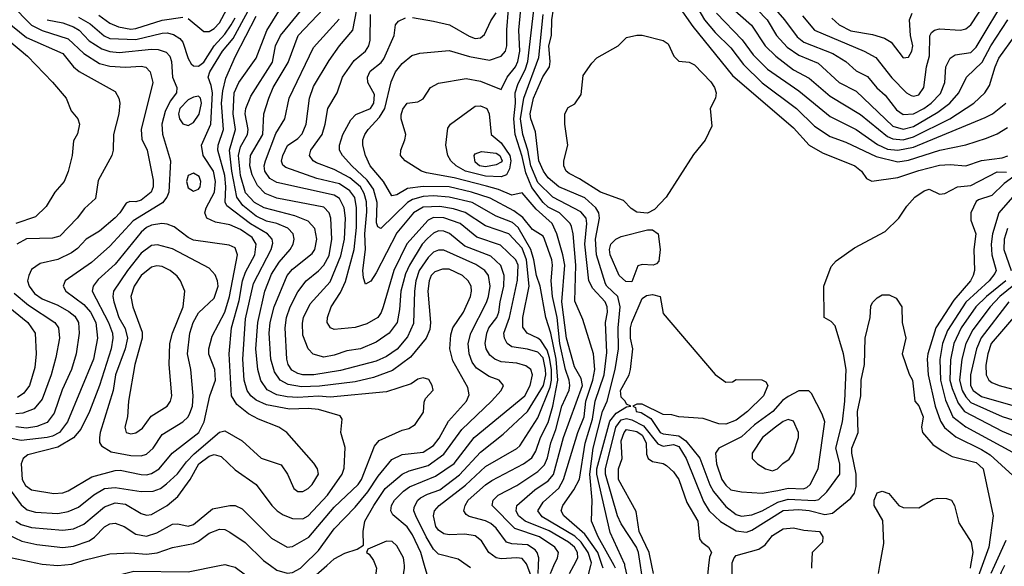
# Model space of a CAD drawing. Header units: inches. Extents: x 1793389 to 1900389, y 320802 to 470796.
# Tile 366 of 656: x 1830844 to 1834618, y 429997 to 432090. Entities that reach past the tile are written whole.
import ezdxf

# ---------------------------------------------------------------- set-up
doc = ezdxf.new("R2010")
doc.units = ezdxf.units.IN
doc.header["$MEASUREMENT"] = 0
doc.layers.add('B8432', color=7, linetype='Continuous')
doc.layers.add('B8433', color=7, linetype='Continuous')

msp = doc.modelspace()

# ---------------------------------------------------------------- linework, layer by layer
at = {"layer": 'B8432', "color": 2}
for points, elevation in [([(1830669.7, 430000), (1830674.3, 429990), (1830692.7, 429970), (1830730, 429951.7), (1830825.5, 429945.5), (1830910, 429923.8), (1830970, 429920.5), (1831030, 429928.4), (1831130, 429954.4), (1831210, 429960.3), (1831281.3, 429978.7), (1831490, 429975.5), (1831610.4, 430000)], 326), ([(1831645.1, 430000), (1831670, 429993.4), (1831710, 429964.9), (1831747.7, 429930), (1831790, 429874.8), (1831810, 429860.7), (1831830, 429860.7), (1831930, 429919.5), (1832021.1, 430000)], 326), ([(1831805.4, 430000), (1831830, 429982), (1831870, 429970.5), (1831890, 429972.7), (1831920.9, 429990), (1831931, 430000)], 330), ([(1832207.5, 430000), (1832211.3, 429990), (1832206.8, 429950), (1832210, 429902), (1832230, 429878), (1832250, 429876), (1832270, 429881), (1832296.6, 429903.4), (1832310, 429932), (1832319.5, 429990), (1832318.8, 430000)], 326), ([(1832405.8, 429965.8), (1832396, 430000)], 322), ([(1832571.4, 429991.4), (1832559.2, 430000)], 318), ([(1832803.2, 429963.2), (1832789.3, 430000)], 314), ([(1832831.1, 429968.9), (1832832.2, 430000)], 310), ([(1832878.3, 429970), (1832891.7, 430000)], 306), ([(1832951.8, 429970), (1832967.7, 430000)], 302), ([(1833020.5, 429950), (1833032.9, 430000)], 298), ([(1833080.4, 429990), (1833076.9, 430000)], 294), ([(1833127.6, 429990), (1833122, 430000)], 290), ([(1833179.8, 429930), (1833164, 430000)], 286), ([(1833231.1, 429948.9), (1833223.7, 430000)], 282), ([(1833273.1, 429970), (1833267, 430000)], 278), ([(1833484.3, 430000), (1833478.8, 429950), (1833491.3, 429910), (1833492.7, 429872.7), (1833498, 429858), (1833510, 429854), (1833530, 429874), (1833558, 429922), (1833575.3, 429970), (1833575.3, 430000)], 278), ([(1833879.3, 430000), (1833878.8, 429990)], 278), ([(1834136, 429970), (1834141.1, 430000)], 278), ([(1834619, 430000), (1834605.4, 429974.6), (1834575.5, 429890), (1834555.1, 429795.1), (1834536.1, 429670), (1834532.2, 429570), (1834490, 429482), (1834446.8, 429333.2), (1834402.3, 429270), (1834370, 429237.4), (1834293, 429190), (1834250, 429152.3), (1834218.4, 429090), (1834206.3, 429053.7), (1834212.7, 428990), (1834226.8, 428946.8), (1834250, 428923.6), (1834330, 428882.7), (1834350, 428876.9), (1834390, 428881.5), (1834510, 428930.3), (1834610, 428947.3), (1834630, 428942.8)], 290), ([(1834533, 430000), (1834486.3, 429873.7)], 282), ([(1834488.4, 430000), (1834486.7, 429990)], 278), ([(1834579.7, 430000), (1834566, 429970)], 286)]:
    msp.add_lwpolyline(points, dxfattribs=dict(at, elevation=elevation))
at = {"layer": 'B8433', "color": 2}
for points, elevation in [([(1833594, 432210), (1833708.5, 432090), (1833744.9, 432030), (1833785.6, 431985.6), (1833830, 431954.9), (1833904.2, 431924.2), (1833984.9, 431850), (1834050, 431816.4), (1834190, 431682.3), (1834230, 431671.4), (1834270, 431681.8), (1834363.4, 431736.6), (1834409.6, 431770), (1834443.6, 431810), (1834472.3, 431870), (1834532.5, 431927.5), (1834565.7, 431990), (1834630.7, 432089.3)], 306), ([(1833654.4, 432230), (1833775.8, 432090), (1833824.3, 432024.3), (1833850, 432004.6), (1833960.9, 431960.9), (1834010.6, 431930), (1834050, 431894.9), (1834092.9, 431872.9), (1834129.1, 431829.1), (1834161.1, 431801.1), (1834204.8, 431744.8), (1834230, 431726.7), (1834270, 431730.3), (1834309.6, 431750), (1834336.9, 431770), (1834372.6, 431807.4), (1834389.6, 431850), (1834394, 431910), (1834410, 431942.8), (1834430, 431955.5), (1834490, 431964.9), (1834510, 431985.5), (1834631.4, 432188.6)], 310), ([(1833844.9, 432104.9), (1833890.3, 432050.3), (1834081, 431970), (1834125.8, 431945.9), (1834187, 431867), (1834242.8, 431810), (1834260.4, 431800.4), (1834270, 431798), (1834290, 431803), (1834309.6, 431830.4), (1834319.7, 431910), (1834331.5, 431951.5), (1834331.8, 432028.2), (1834338.9, 432041.1), (1834349.6, 432050.4), (1834370, 432054.9), (1834450, 432050.5), (1834470, 432055.5), (1834489.7, 432070.3), (1834580.5, 432210)], 314), ([(1830807.4, 430290), (1830850, 430233), (1830873.3, 430213.3), (1830904.8, 430204.8), (1830990, 430199.5), (1831030, 430206.4), (1831070, 430223.8), (1831128.7, 430271.3), (1831170, 430295.3), (1831210, 430298.7), (1831310, 430283.1), (1831355.6, 430284.4), (1831384.6, 430295.4), (1831407.5, 430312.5), (1831448.6, 430351.4), (1831483.1, 430396.9), (1831512.8, 430427.2), (1831610, 430511), (1831630, 430516), (1831697.5, 430477.5), (1831770, 430411), (1831846, 430386), (1831871, 430350), (1831894.4, 430294.4), (1831910, 430282.8), (1831930, 430284), (1831950, 430294.8), (1831965.2, 430310), (1831989.2, 430350), (1831985.2, 430370), (1831971.9, 430391.9), (1831868.7, 430510), (1831838, 430530), (1831760.1, 430560.1), (1831721.1, 430581.1), (1831676.3, 430616.3), (1831656.2, 430650), (1831646.6, 430810), (1831656.4, 430910), (1831685.6, 431014.4), (1831697.8, 431090), (1831710, 431123), (1831745.7, 431190), (1831751.1, 431230), (1831735.6, 431255.6), (1831690, 431286.9), (1831650, 431304.7), (1831594.7, 431314.7), (1831561.2, 431330), (1831554.5, 431350), (1831559.6, 431370), (1831590.7, 431429.3), (1831595.1, 431470), (1831587.1, 431510), (1831547.8, 431570), (1831540.5, 431610), (1831577.3, 431690), (1831583.1, 431810), (1831578.8, 431838.8), (1831567, 431870), (1831573, 431890), (1831621, 431970), (1831662.4, 432017.6), (1831744.8, 432170)], 342), ([(1832559.2, 430000), (1832524.5, 430024.5), (1832450, 430043.6), (1832430, 430062), (1832402.3, 430110), (1832362, 430190), (1832354.7, 430210), (1832356.1, 430223.9), (1832369.6, 430250), (1832380.9, 430259.1), (1832406.7, 430273.3), (1832454, 430290), (1832530, 430347.4), (1832610, 430434.4), (1832697, 430503), (1832790, 430590.4), (1832851.4, 430690), (1832860.6, 430730), (1832859.5, 430750), (1832850, 430795.8), (1832830, 430816.4), (1832790, 430828.3), (1832730, 430837.6), (1832712.3, 430850), (1832702.4, 430870), (1832699.7, 430890), (1832722, 430950), (1832752.7, 431092.7), (1832755.1, 431150), (1832746, 431170), (1832686.7, 431226.7), (1832596.9, 431256.9), (1832532, 431310), (1832470, 431330.9), (1832430, 431332.3), (1832410, 431323), (1832328.3, 431231.7), (1832277.7, 431130), (1832237.6, 430990), (1832230, 430969.2), (1832216.3, 430950), (1832175.1, 430924.9), (1832130, 430912), (1832050, 430903.7), (1832035.3, 430910), (1832022.7, 430930), (1832024.5, 430950), (1832038.4, 430990), (1832074.1, 431045.9), (1832092.7, 431087.3), (1832125.6, 431210), (1832134.5, 431294.5), (1832134.8, 431370), (1832128.8, 431408.8), (1832110, 431435.4), (1832070, 431462), (1831982.6, 431482.6), (1831864.6, 431524.6), (1831853.4, 431533.4), (1831848.2, 431548.2), (1831853.3, 431570), (1831871.2, 431608.8), (1831910, 431635.5), (1831926.6, 431653.4), (1831941.6, 431690), (1831955.1, 431790), (1831970, 431834.8), (1832030, 431934), (1832070, 431990.6), (1832121.6, 432050), (1832144.4, 432170)], 318), ([(1833410.3, 432190), (1833468.8, 432090), (1833510, 432041.3), (1833570, 431982.4), (1833618.2, 431918.2), (1833690, 431848.7), (1833821.6, 431750), (1833890, 431682.4), (1833950, 431643.1), (1834010, 431621.3), (1834126.2, 431566.2), (1834210, 431546.3), (1834250, 431552.6), (1834370.4, 431590.4), (1834470, 431610.4), (1834550, 431636.4), (1834590, 431652.7), (1834630, 431678)], 294), ([(1830810.4, 432150), (1830889.3, 432069.3), (1830930, 432049.1), (1831030, 432017.4), (1831090, 431960.3), (1831150, 431922), (1831190, 431911.7), (1831250, 431908.5), (1831310, 431912), (1831328.3, 431908.3), (1831344.9, 431890), (1831354.9, 431850), (1831310.4, 431669.6), (1831312.4, 431632.4), (1831333, 431590), (1831356.2, 431476.2), (1831356.5, 431450), (1831348.4, 431430), (1831310, 431398.9), (1831290, 431393.3), (1831266.6, 431393.4), (1831252.5, 431387.5), (1831228, 431350), (1831210, 431332), (1831150, 431280.9), (1831098.8, 431250), (1831065.7, 431214.3), (1831042.9, 431197.1), (1830990, 431171.5), (1830923.1, 431156.9), (1830890, 431133.2), (1830879.3, 431110), (1830874.4, 431090), (1830880.4, 431070), (1830901.4, 431041.4), (1830930, 431021.1), (1830990, 430996.5), (1831033, 430973), (1831055.1, 430955.1), (1831070.3, 430930), (1831072, 430890), (1831061.3, 430810), (1831043.1, 430750), (1831006.6, 430673.4), (1830977.1, 430582.9), (1830950, 430548), (1830910, 430532.8), (1830870, 430526), (1830830, 430530.9)], 338), ([(1831490, 432094.9), (1831550, 432044.9), (1831570, 432044.4), (1831590, 432056.4), (1831610, 432078), (1831637.7, 432130)], 350), ([(1831931, 430000), (1831990, 430058), (1832050, 430140.5), (1832130, 430223.8), (1832178, 430282), (1832218.2, 430341.8), (1832270, 430405.5), (1832310, 430424.9), (1832390, 430433.7), (1832430, 430459.5), (1832452.5, 430487.5), (1832487.3, 430552.7), (1832557, 430630), (1832566.8, 430653.2), (1832562, 430682), (1832503.8, 430783.8), (1832493.3, 430830), (1832497.2, 430882.8), (1832504.5, 430910), (1832545.1, 430970), (1832571.6, 431030), (1832576.2, 431050), (1832574.5, 431070), (1832563.7, 431090), (1832540.9, 431110), (1832490, 431134.7), (1832464.6, 431135.4), (1832435.8, 431124.2), (1832421.3, 431110), (1832413.7, 431090), (1832408.9, 431050), (1832419.3, 430930), (1832415.6, 430904.4), (1832402.4, 430870), (1832341.8, 430798.2), (1832273.4, 430746.6), (1832200.5, 430719.5), (1832130, 430703.5), (1831992.9, 430687.1), (1831924.2, 430684.2), (1831872.8, 430692.8), (1831842.9, 430710), (1831821.1, 430741.1), (1831807.1, 430790), (1831801, 430890), (1831804.4, 430930), (1831819.1, 430990), (1831869.6, 431110), (1831890, 431134.4), (1831965.3, 431194.7), (1831975.6, 431210), (1831983.6, 431250), (1831975.6, 431290), (1831950, 431318.4), (1831899, 431339), (1831780.9, 431370), (1831744.7, 431390), (1831710, 431427.6), (1831690, 431494), (1831682.9, 431570), (1831690, 431603), (1831717.4, 431650), (1831719.7, 431670), (1831708.6, 431730), (1831711.2, 431750), (1831730, 431797.3), (1831812.7, 431927.3), (1831824.4, 431990), (1831843.5, 432030), (1831926.3, 432130)], 330), ([(1832021.1, 430000), (1832050, 430025.5), (1832090, 430047.7), (1832137.2, 430062.8), (1832162, 430078), (1832160.9, 430130), (1832167.6, 430170), (1832201.1, 430230), (1832245.5, 430294.5), (1832310, 430350.4), (1832336.9, 430363.1), (1832410, 430383.6), (1832470, 430426.7), (1832539, 430521), (1832652, 430630), (1832689.2, 430670), (1832699, 430690), (1832682, 430710), (1832643.8, 430723.8), (1832595.5, 430755.5), (1832578.4, 430778.4), (1832566.6, 430810), (1832563, 430850), (1832572.8, 430890), (1832632.8, 431007.2), (1832640.4, 431030), (1832646.9, 431070), (1832641.3, 431110), (1832627.3, 431130), (1832592.6, 431152.6), (1832470, 431207.6), (1832450, 431207.6), (1832430, 431199.6), (1832410, 431179.6), (1832375.2, 431130), (1832362, 431090), (1832356.9, 431050), (1832353.6, 430926.4), (1832330, 430875.1), (1832291.2, 430828.8), (1832250, 430800.5), (1832210, 430783), (1832073.4, 430746.6), (1831972, 430730), (1831930, 430729.8), (1831910, 430734.7), (1831887.6, 430747.6), (1831873.6, 430770), (1831868, 430790), (1831862, 430910), (1831866.6, 430950), (1831880.5, 430990), (1831910, 431047.7), (1831942, 431090), (1831990, 431128.2), (1832009.6, 431150), (1832030, 431187.7), (1832041, 431250), (1832036.9, 431330), (1832031, 431351), (1832010, 431372.8), (1831830, 431407.1), (1831784.7, 431424.7), (1831755.1, 431455.1), (1831735.9, 431495.9), (1831726, 431530), (1831728.4, 431570), (1831776, 431650), (1831779.5, 431730), (1831798.7, 431790), (1831816.3, 431830), (1831873.1, 431926.9), (1831911.5, 432030), (1832010, 432133.4)], 326), ([(1832891.7, 430000), (1832905.1, 430030), (1832909.4, 430050), (1832895.1, 430070), (1832836.2, 430110), (1832741.8, 430141.8), (1832655.6, 430230), (1832658.4, 430250), (1832678, 430270), (1832750, 430306.7), (1832830, 430360.3), (1832855, 430385), (1832867.7, 430412.3), (1832880.4, 430470), (1832899.1, 430520.9), (1832921.8, 430610), (1832950, 430672), (1832953, 430690), (1832949.7, 430710), (1832936.2, 430750), (1832914.5, 430850), (1832904.1, 430950), (1832885.7, 431030), (1832881.5, 431090), (1832886.9, 431150), (1832884, 431170), (1832855.1, 431250), (1832850, 431261.2), (1832810, 431287), (1832772.5, 431332.5), (1832738, 431358), (1832647.1, 431407.1), (1832576, 431430), (1832490, 431449.8), (1832390, 431452), (1832330, 431444), (1832290, 431419.6), (1832270, 431415.1), (1832238, 431470), (1832187.8, 431530), (1832169.6, 431570), (1832159.3, 431610), (1832159.3, 431630), (1832167, 431650), (1832179.5, 431670), (1832223.6, 431716.4), (1832243.9, 431750), (1832268.2, 431851.8), (1832284.5, 431890), (1832310, 431922.8), (1832347.5, 431952.5), (1832378, 431962), (1832490, 431972.4), (1832568.8, 431948.8), (1832644.8, 431935.2), (1832689.5, 431950.5), (1832706, 431970), (1832711.2, 431990), (1832711, 432051), (1832717.8, 432130)], 306), ([(1832967.7, 430000), (1832983.5, 430030), (1832982.3, 430050), (1832970.9, 430070), (1832948.2, 430090), (1832873, 430133), (1832781.6, 430170), (1832755.8, 430190), (1832746.6, 430210), (1832749.8, 430230.2), (1832818.4, 430290), (1832870, 430324.2), (1832890, 430348.2), (1832928.7, 430490), (1833000.7, 430690), (1832996.6, 430716.6), (1832970, 430760.9), (1832939.4, 430870), (1832921.5, 431010), (1832932.9, 431150), (1832926.2, 431190), (1832902.3, 431270), (1832885.4, 431310), (1832824.1, 431364.1), (1832770, 431426.6), (1832730, 431418), (1832679.5, 431439.5), (1832632.9, 431452.9), (1832510, 431484.8), (1832403.8, 431503.8), (1832384, 431510), (1832322, 431550), (1832304, 431570), (1832305.2, 431590), (1832320.9, 431630), (1832323.7, 431650), (1832306, 431710), (1832306.3, 431726.3), (1832312.5, 431747.5), (1832329, 431770), (1832370, 431776), (1832390, 431786.8), (1832419, 431830), (1832450, 431846.8), (1832555.5, 431864.5), (1832610, 431854.4), (1832690, 431822.8), (1832712.8, 431870), (1832744, 431910), (1832754, 431930), (1832760.8, 431970), (1832757.3, 432050), (1832764.8, 432130)], 302), ([(1833032.9, 430000), (1833035.3, 430010), (1833023.5, 430050), (1832995.5, 430090), (1832972.1, 430112.1), (1832846.6, 430186.6), (1832829.6, 430210), (1832850, 430243), (1832910, 430296.4), (1832928.6, 430330), (1832983.1, 430510), (1833007.8, 430570), (1833014.2, 430630), (1833041.2, 430710), (1833048.3, 430750), (1833042.9, 430810), (1833002, 430942), (1832972.3, 431012.3), (1832975.1, 431150), (1832965.1, 431270), (1832958.9, 431298.9), (1832954.5, 431310), (1832913.6, 431350), (1832870, 431372.1), (1832850, 431389.8), (1832807.6, 431447.6), (1832783.6, 431503.6), (1832770, 431566), (1832743.5, 431650), (1832738.5, 431710), (1832745, 431770), (1832743.5, 431810), (1832754.5, 431845.5), (1832781.3, 431898.7), (1832791.6, 431930), (1832817.6, 432150)], 298), ([(1833122, 430000), (1833060.9, 430110), (1833035.1, 430170), (1833038.5, 430250), (1833029.1, 430350), (1833042.5, 430450), (1833077.6, 430590), (1833096.4, 430630), (1833126.6, 430750), (1833139.2, 430830), (1833138, 430910), (1833146, 430990), (1833136.9, 431030), (1833094.7, 431070), (1833090, 431079.3), (1833054.6, 431190), (1833050.8, 431249.2), (1833066.6, 431330), (1833064.2, 431350), (1833051.8, 431370), (1833010, 431407.8), (1832910, 431449.7), (1832870, 431485.1), (1832851.2, 431510), (1832833.6, 431550), (1832821.2, 431661.2), (1832802.9, 431710), (1832800.5, 431730), (1832813.3, 431790), (1832849.1, 431870.9), (1832874.7, 431910), (1832877.3, 431930), (1832872.1, 431990), (1832882.8, 432030), (1832884, 432090), (1832890, 432130.7)], 290), ([(1833366.4, 432146.4), (1833424.4, 432064.4), (1833576.7, 431876.7), (1833810, 431675.5), (1833870.3, 431610.3), (1833920.6, 431580.6), (1834044.7, 431530), (1834071, 431510), (1834090, 431482), (1834110, 431471.3), (1834210, 431485.3), (1834290, 431513.1), (1834370, 431533.1), (1834410, 431535.3), (1834470, 431530.4), (1834530, 431550.4), (1834610, 431561.6), (1834631.2, 431568.8)], 290), ([(1833574.8, 432134.8), (1833649.1, 432069.1), (1833701.3, 431990), (1833741.6, 431950), (1833810, 431898.7), (1833870, 431866.4), (1833950, 431797.6), (1834067.1, 431727.1), (1834170, 431642.3), (1834190, 431633.8), (1834230, 431630.2), (1834270, 431641.2), (1834408.9, 431711.1), (1834500.9, 431770), (1834542.7, 431810), (1834561.6, 431838.4), (1834582.6, 431910), (1834597.4, 431942.6), (1834659.7, 432030)], 302), ([(1830950, 432090.2), (1831010, 432078), (1831050, 432062.7), (1831072.2, 432050), (1831110, 432008.7), (1831158.6, 431978.6), (1831190, 431968.9), (1831225.1, 431965.1), (1831350, 431976.9), (1831375.6, 431975.6), (1831405.3, 431965.3), (1831419.3, 431950), (1831426.4, 431930), (1831430.4, 431870), (1831446.8, 431830), (1831444.9, 431810), (1831421.5, 431778.5), (1831401.3, 431738.7), (1831388.7, 431690), (1831392.1, 431652.1), (1831422, 431550), (1831415.3, 431430), (1831408.4, 431410), (1831391.4, 431388.6), (1831279.7, 431320.3), (1831190, 431222.9), (1831119.4, 431160.6), (1831018.8, 431090), (1831010.7, 431070), (1831020.7, 431050), (1831090, 430999.5), (1831116, 430970), (1831136, 430930), (1831143.1, 430870), (1831127, 430790), (1831027.2, 430550), (1830997.1, 430510), (1830970, 430495.1), (1830950, 430489.8), (1830850, 430478.5), (1830770, 430495.1)], 342), ([(1830799, 430119), (1830853, 430093), (1830910, 430080.3), (1831010, 430068.8), (1831050, 430073.7), (1831110, 430094.9), (1831131, 430109), (1831170, 430147.7), (1831190, 430159.1), (1831210, 430162), (1831244.7, 430150), (1831290, 430120.5), (1831330, 430112.4), (1831370, 430124.9), (1831430, 430158.4), (1831450, 430159.5), (1831490, 430150.3), (1831510, 430157.6), (1831583.5, 430216.5), (1831650, 430230.4), (1831670, 430230.4), (1831697, 430217), (1831810, 430104.9), (1831870, 430070.7), (1831890, 430073.4), (1831951.9, 430108.1), (1832050, 430223.1), (1832141.3, 430310), (1832154, 430330), (1832203.6, 430456.4), (1832221.6, 430478.4), (1832310, 430518.8), (1832335.5, 430524.5), (1832360.2, 430539.8), (1832392.5, 430587.5), (1832394.6, 430625.4), (1832400.2, 430639.8), (1832428.4, 430671.6), (1832425.2, 430690), (1832411.9, 430711.9), (1832390, 430719), (1832370, 430714), (1832344.5, 430695.5), (1832250, 430665.6), (1832034.8, 430645.2), (1831990, 430648.7), (1831910, 430643.8), (1831870, 430646.4), (1831830, 430653.7), (1831793.1, 430673.1), (1831768.6, 430708.6), (1831756.9, 430750), (1831749.8, 430830), (1831756.8, 430930), (1831784, 431050), (1831810, 431115.5), (1831838.2, 431161.8), (1831880.7, 431210), (1831891.8, 431230), (1831896.2, 431250), (1831891.8, 431270), (1831871.8, 431291.8), (1831830, 431309.7), (1831790, 431318.7), (1831750, 431337.6), (1831699.1, 431379.1), (1831676.1, 431410), (1831657, 431510), (1831647.9, 431590), (1831670.9, 431670), (1831662.4, 431730), (1831666, 431810), (1831684.2, 431850), (1831750, 431942.8), (1831790.9, 432049.1), (1831837.7, 432122.3)], 334), ([(1830829.2, 430169.2), (1830850, 430157.4), (1830890, 430145.7), (1831010, 430134.9), (1831050, 430140.3), (1831090, 430158.7), (1831170, 430225.3), (1831210, 430240.3), (1831250, 430235.3), (1831310, 430199.3), (1831330, 430193), (1831350, 430195.5), (1831409.3, 430230), (1831450, 430264.9), (1831497.4, 430330), (1831531.5, 430390), (1831570, 430419), (1831590, 430425.7), (1831616.9, 430416.9), (1831670, 430366), (1831750.3, 430310.3), (1831810.7, 430230), (1831830.8, 430210), (1831854.2, 430194.2), (1831890, 430180.5), (1831930, 430179.3), (1831950, 430190.6), (1832024.2, 430270), (1832080.7, 430350), (1832087.8, 430372.2), (1832092.3, 430452.3), (1832075.3, 430510), (1832080.4, 430560.4), (1832072.9, 430572.9), (1831990, 430596.9), (1831950, 430601.3), (1831878.2, 430598.2), (1831790, 430615.1), (1831750, 430633.3), (1831729.6, 430650), (1831716.3, 430670), (1831705.1, 430710), (1831699.1, 430790), (1831710, 430944.7), (1831740.5, 431079.5), (1831808, 431210), (1831814.7, 431234.7), (1831811.8, 431250), (1831794.5, 431270), (1831728.6, 431308.6), (1831637.7, 431377.7), (1831631.2, 431391.2), (1831634.2, 431450), (1831630, 431494), (1831604, 431590), (1831605.4, 431610), (1831624.8, 431670), (1831618.2, 431770), (1831622.3, 431817.7), (1831633.9, 431866.1), (1831671.5, 431950), (1831750, 432103.8)], 338), ([(1831070, 432100.2), (1831114.2, 432074.2), (1831168.4, 432028.4), (1831190, 432018.3), (1831290, 432014.4), (1831390, 432038.3), (1831410, 432039.5), (1831433.8, 432033.8), (1831458, 432018), (1831470, 432004), (1831490, 431941), (1831501.2, 431921.2), (1831510, 431913), (1831530, 431912.2), (1831550, 431927.2), (1831589.8, 431990.2), (1831630, 432034.6), (1831654.8, 432070), (1831670, 432097.1)], 346), ([(1831147.6, 432107.6), (1831190, 432076.9), (1831222.5, 432062.5), (1831270, 432054.4), (1831290, 432056.5), (1831390, 432089), (1831470, 432099.5)], 350), ([(1832396, 430000), (1832381.7, 430050), (1832350, 430117), (1832328.7, 430148.7), (1832273.8, 430193.8), (1832266.6, 430210), (1832269.6, 430230), (1832280.7, 430250), (1832314.9, 430285.1), (1832338.2, 430301.8), (1832438, 430342), (1832508.9, 430391.1), (1832585.6, 430490), (1832779.7, 430650), (1832801.1, 430690), (1832809.6, 430730), (1832802.7, 430750), (1832784.4, 430764.4), (1832750, 430774.3), (1832690, 430780.5), (1832665.2, 430790), (1832645.6, 430805.6), (1832631.8, 430830), (1832628, 430850), (1832634.7, 430890), (1832642, 430910), (1832672.6, 430950), (1832681.1, 430970), (1832685.1, 431010), (1832699.8, 431070), (1832700.4, 431110), (1832688.7, 431148.7), (1832650, 431184.2), (1832550, 431223.5), (1832491.7, 431271.7), (1832470, 431280.5), (1832450, 431282), (1832430, 431272.8), (1832407.8, 431252.2), (1832387.4, 431230), (1832337.7, 431150), (1832323.4, 431116.6), (1832304.4, 431050), (1832299.9, 430980.1), (1832290.4, 430930), (1832260.5, 430890), (1832210, 430855.6), (1832150, 430829.7), (1832097.7, 430822.3), (1832050, 430805.6), (1832010, 430798.4), (1831969.6, 430809.6), (1831949.6, 430829.6), (1831930, 430882), (1831927.7, 430927.7), (1831931.6, 430950), (1831958.2, 431001.8), (1832033.7, 431086.3), (1832074.7, 431185.3), (1832088.6, 431250), (1832092.9, 431330), (1832088.4, 431370), (1832070, 431405.6), (1832050, 431417.7), (1831830, 431466.6), (1831802.5, 431482.5), (1831784.4, 431510), (1831781.1, 431530), (1831786.3, 431550), (1831826.2, 431653.8), (1831860.7, 431710), (1831877, 431790), (1831970, 431984), (1832068.2, 432091.8)], 322), ([(1832789.3, 430000), (1832786.7, 430006.7), (1832770, 430026.9), (1832750, 430029.8), (1832690, 430025.7), (1832669.8, 430029.8), (1832642, 430050), (1832614.5, 430094.5), (1832590, 430113.6), (1832550, 430120.5), (1832490, 430117.6), (1832470, 430120.7), (1832450, 430135.1), (1832439.6, 430150), (1832429.6, 430190), (1832434.5, 430210), (1832452, 430230), (1832552.4, 430307.6), (1832630, 430379.5), (1832750, 430448.4), (1832761.1, 430458.9), (1832830, 430565.5), (1832877, 430683), (1832882.9, 430710), (1832882.5, 430750), (1832875.2, 430795.2), (1832865.2, 430825.2), (1832841.5, 430861.5), (1832830, 430871.2), (1832789.8, 430889.8), (1832772.8, 430912.8), (1832772.6, 430950), (1832796.8, 431070), (1832787, 431170), (1832770, 431215.8), (1832718.4, 431270), (1832630, 431301.3), (1832551.6, 431351.6), (1832506.3, 431366.3), (1832454.9, 431374.9), (1832390, 431372.9), (1832354, 431350), (1832290, 431274), (1832210, 431121.2), (1832190, 431089), (1832170, 431078), (1832162, 431102), (1832159.6, 431130), (1832169.8, 431210), (1832167.4, 431270), (1832174.5, 431354.5), (1832173.2, 431393.2), (1832164.8, 431424.8), (1832150.5, 431450.5), (1832110, 431484.2), (1832050, 431516.9), (1831982.2, 431542.2), (1831969.4, 431550), (1831954.5, 431570), (1831960.7, 431590), (1832003.6, 431650), (1832015.6, 431690), (1832025.1, 431750), (1832060.7, 431810), (1832080.9, 431870), (1832126, 431934), (1832169.7, 431970.3), (1832182, 431990), (1832187.8, 432012.2), (1832188.2, 432110)], 314), ([(1832832.2, 430000), (1832833.3, 430030), (1832827.8, 430050), (1832819.8, 430059.8), (1832790, 430079.1), (1832730, 430082.6), (1832710, 430089.6), (1832670, 430143.6), (1832650, 430161.3), (1832630, 430171.2), (1832567.1, 430187.1), (1832555.6, 430195.6), (1832547, 430210), (1832551.8, 430230), (1832563.6, 430250), (1832630, 430308.5), (1832654.3, 430325.7), (1832775.1, 430390), (1832807.3, 430412.7), (1832821.8, 430438.2), (1832839.8, 430490), (1832870, 430548), (1832888, 430610), (1832906.8, 430710), (1832900.2, 430790), (1832880.3, 430890), (1832860.9, 430950), (1832838.7, 431070), (1832825.3, 431110), (1832815.3, 431170), (1832803.2, 431210), (1832754.7, 431294.7), (1832733.3, 431313.3), (1832670, 431337.3), (1832578, 431390), (1832490, 431410.8), (1832430, 431415.3), (1832390, 431412.7), (1832350, 431401.5), (1832330, 431389.7), (1832228, 431290), (1832217.2, 431297.2), (1832212, 431312), (1832214.2, 431390), (1832200.9, 431440.9), (1832176.1, 431476.1), (1832116.9, 431530), (1832080.9, 431570), (1832069.4, 431590), (1832069.6, 431610), (1832082.4, 431650), (1832112.9, 431707.1), (1832133, 431727), (1832189.3, 431750), (1832201.3, 431770), (1832203.6, 431803.6), (1832178, 431850), (1832177, 431870), (1832187, 431893), (1832230, 431926), (1832239.8, 431940.2), (1832279.3, 432030), (1832284, 432070), (1832295.5, 432084.5), (1832322.5, 432097.5)], 310), ([(1832350, 432099.1), (1832430, 432084), (1832491.3, 432070), (1832566.6, 432026.6), (1832590, 432018.4), (1832610, 432020.5), (1832626.2, 432033.8), (1832650, 432086), (1832670, 432116)], 310), ([(1833076.9, 430000), (1833059.8, 430050), (1833010, 430119.8), (1832929.6, 430190), (1832919.5, 430210), (1832925.6, 430230), (1832967.8, 430290), (1832990, 430331), (1833011.3, 430468.7), (1833039.3, 430560.8), (1833049.8, 430630), (1833084.6, 430730), (1833095.1, 430815.1), (1833089.7, 430930), (1833097.3, 430970), (1833096.4, 430990), (1833087.8, 431010), (1833040.5, 431060.5), (1833025.4, 431090), (1833010.8, 431230), (1833018.2, 431310), (1833014.8, 431330), (1832994.5, 431354.5), (1832887.8, 431410), (1832830, 431466.9), (1832802.8, 431530), (1832791.2, 431591.2), (1832772.2, 431650), (1832763.8, 431710), (1832776, 431790), (1832834.5, 431945.5), (1832850.7, 432110)], 294), ([(1833515.3, 432115.3), (1833613.5, 432013.5), (1833655.3, 431955.3), (1833710, 431901.3), (1833830, 431818.4), (1833950, 431719.3), (1834050, 431670.3), (1834131.9, 431611.9), (1834170, 431594.7), (1834210, 431590.2), (1834270, 431602.2), (1834544.4, 431715.6), (1834572.7, 431730), (1834623.7, 431770)], 298), ([(1833956.7, 432096.7), (1833984.9, 432070), (1834030, 432047.6), (1834113.1, 432033.1), (1834159.2, 432019.2), (1834184.7, 432004.7), (1834230, 431944), (1834250, 431947.3), (1834263.7, 431970), (1834266.6, 431990), (1834258.4, 432030), (1834254.5, 432090), (1834264.9, 432115.1)], 318), ([(1830790, 432086.7), (1830870, 432022.6), (1831010, 431960.5), (1831050.3, 431910.3), (1831071.7, 431891.7), (1831210, 431814.8), (1831224, 431790), (1831228, 431770), (1831223.8, 431730), (1831204, 431650), (1831203, 431590), (1831197.6, 431570), (1831145.4, 431474.6), (1831134.6, 431405.4), (1831092.8, 431367.2), (1831064, 431330), (1830998.7, 431261.3), (1830970, 431254), (1830870, 431251.5), (1830833.4, 431230)], 334), ([(1830803, 432010), (1830874, 431950), (1830970, 431851.3), (1831022.8, 431790), (1831041.4, 431741.4), (1831066.8, 431710), (1831074, 431690), (1831066.4, 431653.6), (1831050, 431626), (1831046, 431570), (1831030.6, 431509.4), (1831014.8, 431470), (1830978.8, 431430), (1830945.2, 431374.8), (1830904.7, 431335.3), (1830830, 431309.6)], 330), ([(1833164, 430000), (1833163.3, 430003.3), (1833107, 430127), (1833056, 430350), (1833056, 430370), (1833106.6, 430553.4), (1833130, 430583.2), (1833170, 430608), (1833186, 430610), (1833170, 430618), (1833165.2, 430630), (1833150, 430645.2), (1833146.9, 430670), (1833179.5, 430730), (1833185.6, 430750), (1833193.6, 430830), (1833185.4, 430870), (1833185.7, 430910), (1833190, 430930.8), (1833230, 431022.8), (1833246, 431034), (1833270, 431038.4), (1833298.8, 431030), (1833310, 430964.7), (1833510, 430732), (1833550, 430702), (1833576.4, 430703.6), (1833590, 430712), (1833688.4, 430711.6), (1833703.6, 430703.6), (1833711.3, 430690), (1833694.8, 430650), (1833634, 430590), (1833590, 430556), (1833550, 430541.2), (1833523.1, 430543.1), (1833463.1, 430563.1), (1833370, 430569), (1833343.6, 430576.4), (1833310, 430578), (1833230, 430618), (1833210, 430618), (1833194, 430610), (1833204.7, 430604.7), (1833206.8, 430590), (1833225.5, 430585.5), (1833262.5, 430562.5), (1833299.1, 430510), (1833310, 430503.7), (1833370, 430497), (1833397.6, 430477.6), (1833451.1, 430411.1), (1833489.3, 430309.3), (1833503.8, 430283.8), (1833550, 430226.4), (1833590, 430195.8), (1833610, 430188.7), (1833650, 430193.7), (1833690, 430209), (1833750, 430243.2), (1833790, 430254.7), (1833890, 430249.1), (1833907.1, 430252.9), (1833937.8, 430282.2), (1833987.6, 430350), (1833986.9, 430390), (1833972.4, 430450), (1833997.4, 430550), (1834006, 430630), (1834011.5, 430750), (1834002, 430810), (1833970, 430918), (1833954.6, 430934.6), (1833928, 430950), (1833926, 431070), (1833954.6, 431145.4), (1833973.2, 431166.8), (1834043.7, 431216.3), (1834161.2, 431278.8), (1834214, 431330), (1834244, 431376), (1834275.3, 431410), (1834310, 431434.8), (1834330, 431441), (1834370, 431422), (1834390, 431424.7), (1834438, 431450), (1834490, 431454.8), (1834590, 431507.2), (1834626.4, 431506.4)], 286), ([(1834654.8, 431490), (1834617.1, 431462.9), (1834570, 431417.6), (1834519.1, 431400.9), (1834510, 431394), (1834488.9, 431351.1), (1834490, 431322), (1834508.5, 431270), (1834500.4, 431210), (1834503, 431130), (1834498, 431110), (1834488, 431090), (1834424, 431016), (1834355.6, 430910), (1834324.6, 430810), (1834321.7, 430790), (1834326.5, 430730), (1834352.6, 430610), (1834373, 430553), (1834388.3, 430528.3), (1834432.3, 430492.3), (1834530, 430444.9), (1834563.8, 430423.8), (1834650, 430344.9)], 286), ([(1834649, 431411), (1834597.1, 431350), (1834573.1, 431270), (1834567, 431230), (1834570.3, 431190), (1834586.7, 431130), (1834582, 431118), (1834560.3, 431090), (1834470.9, 431009.1), (1834400.5, 430899.5), (1834380.7, 430850), (1834371.2, 430788.8), (1834372.8, 430710), (1834392.7, 430632.7), (1834421.1, 430570), (1834470, 430531.7), (1834694, 430410)], 290), ([(1834629.4, 431290.6), (1834616.9, 431250), (1834616.5, 431210), (1834644, 431130)], 294), ([(1834623.1, 431090), (1834548.9, 431030), (1834508.9, 430990), (1834452.6, 430910), (1834423.9, 430850), (1834412, 430788), (1834408.4, 430710), (1834417.3, 430677.3), (1834441.4, 430621.4), (1834465.3, 430590), (1834610, 430514.6), (1834730, 430464.9)], 294), ([(1834674.6, 431090), (1834600.2, 431030), (1834563.1, 430990), (1834497.2, 430902.8), (1834470.2, 430850), (1834454.7, 430790), (1834445.4, 430710), (1834456.5, 430670), (1834470, 430645.7), (1834490, 430624), (1834609.6, 430570.4), (1834650, 430557.4)], 298), ([(1830822.7, 431042.7), (1830877.5, 430997.5), (1830979.1, 430930), (1830993, 430910), (1830996.4, 430870), (1830983.4, 430796.6), (1830965.3, 430730), (1830930, 430637.2), (1830899.6, 430600.4), (1830856.9, 430583.1), (1830830, 430581.1)], 334), ([(1833223.7, 430000), (1833216.4, 430050), (1833208.3, 430070), (1833150, 430159.3), (1833135.8, 430190), (1833089.8, 430350), (1833089.8, 430370), (1833129.1, 430530), (1833150, 430558), (1833170, 430562.5), (1833190, 430558.3), (1833234.5, 430534.5), (1833290, 430465.7), (1833310, 430457.6), (1833350, 430463.8), (1833370, 430455.2), (1833398.3, 430410), (1833465.5, 430245.5), (1833487, 430210), (1833530, 430168.5), (1833590, 430133.1), (1833630, 430127.2), (1833650, 430134.9), (1833770.3, 430210.3), (1833830, 430214.7), (1833870, 430210.2), (1833930, 430195.3), (1833959.4, 430200.6), (1834030, 430257.3), (1834043, 430277), (1834050, 430302), (1834049.7, 430350), (1834034, 430430), (1834034, 430450), (1834057.6, 430510), (1834055.4, 430590), (1834068, 430650), (1834069.7, 430710.3), (1834082.4, 430770), (1834084.5, 430870), (1834103.7, 430950), (1834106.6, 430993.4), (1834112.9, 431007.1), (1834130, 431024.7), (1834150, 431036), (1834176.9, 431036.9), (1834203.6, 431023.6), (1834224.7, 430990), (1834226, 430930), (1834240.7, 430870), (1834226.8, 430810), (1834253.4, 430733.4), (1834266, 430710), (1834274.8, 430630), (1834290, 430611), (1834306.8, 430570), (1834301, 430530), (1834304.7, 430510), (1834343.4, 430463.4), (1834379, 430439), (1834417.5, 430417.5), (1834510, 430394.9), (1834536.3, 430370), (1834574.8, 430190), (1834558.9, 430070), (1834533, 430000)], 282), ([(1830750, 431032), (1830875.5, 430930), (1830903.8, 430890), (1830907, 430810), (1830902, 430758), (1830882.4, 430690), (1830860.6, 430659.4), (1830836.3, 430643.7)], 330), ([(1834634.9, 431010), (1834528.6, 430871.4), (1834511.4, 430830), (1834488, 430730), (1834488.1, 430690), (1834498.9, 430670), (1834530, 430647.1), (1834650, 430613.1)], 302), ([(1834670, 430969.4), (1834567.7, 430850), (1834554.3, 430810), (1834547.2, 430767.2), (1834548.2, 430730), (1834558.8, 430710), (1834570, 430700.7), (1834598, 430690), (1834670, 430670.4)], 306), ([(1833267, 430000), (1833256.8, 430050), (1833218.8, 430130), (1833206.5, 430206.5), (1833139.7, 430330), (1833139.6, 430370), (1833153.2, 430410), (1833150, 430478), (1833161.3, 430510), (1833170, 430520.4), (1833210, 430513.6), (1833230, 430498.7), (1833245.7, 430470), (1833246, 430426), (1833253.4, 430410), (1833270, 430398.4), (1833310.4, 430390.4), (1833323.4, 430383.4), (1833350, 430358.8), (1833370.4, 430330), (1833401.1, 430241.1), (1833443, 430170), (1833450, 430102), (1833458, 430090), (1833484.7, 430070), (1833496, 430050), (1833487.9, 430032.1), (1833484.3, 430000)], 278), ([(1834141.1, 430000), (1834155.5, 430084.5), (1834152.7, 430172.7), (1834119.3, 430230), (1834119.3, 430250), (1834130, 430278), (1834150, 430284.7), (1834175.3, 430275.3), (1834214, 430230), (1834230, 430222), (1834290, 430221), (1834345.6, 430254.4), (1834362, 430258), (1834396.8, 430256.8), (1834416, 430250), (1834426.8, 430230), (1834443.4, 430163.4), (1834490.4, 430090), (1834497, 430050), (1834488.4, 430000)], 278), ([(1830809.5, 430030.5), (1830930, 430004.9), (1830990, 430000.4), (1831044.7, 430004.7), (1831090, 430020.3), (1831190, 430044.9), (1831270, 430048.7), (1831330, 430043.1), (1831371.1, 430048.9), (1831430, 430068.4), (1831510, 430084.9), (1831530, 430093.4), (1831570, 430124), (1831610, 430138.8), (1831630, 430137.3), (1831650, 430127.3), (1831708.5, 430088.5), (1831779.2, 430019.2), (1831805.4, 430000)], 330), ([(1833575.3, 430000), (1833575.3, 430010), (1833582, 430030), (1833590, 430038), (1833677.5, 430062.5), (1833700.9, 430079.1), (1833730, 430114.8), (1833770, 430141), (1833810, 430144.7), (1833850, 430134.8), (1833910, 430130.5), (1833922.8, 430110), (1833921, 430090), (1833882, 430050), (1833879.3, 430000)], 278), ([(1832318.8, 430000), (1832318, 430010), (1832315.1, 430030), (1832290, 430075.3), (1832271.9, 430091.9), (1832250, 430092.7), (1832178, 430062), (1832174, 430050), (1832183.6, 430043.6), (1832199.8, 430019.8), (1832207.5, 430000)], 326), ([(1834623.8, 430096.2), (1834579.7, 430000)], 286), ([(1831610.4, 430000), (1831630, 430004), (1831645.1, 430000)], 326)]:
    msp.add_lwpolyline(points, dxfattribs=dict(at, elevation=elevation))
for points, elevation in [([(1833250, 431349), (1833210, 431352.7), (1833187.2, 431367.2), (1833158, 431398), (1833070, 431429.7), (1832990, 431480.9), (1832950, 431501.2), (1832939, 431510), (1832929.2, 431530), (1832929.3, 431550), (1832945.2, 431610), (1832934, 431690), (1832934, 431730), (1832946.6, 431753.4), (1832972.3, 431767.7), (1832996.5, 431803.5), (1833004, 431876), (1833036.4, 431923.6), (1833056.4, 431943.6), (1833138, 431990), (1833170, 432022), (1833210, 432031), (1833230, 432031), (1833310, 432011), (1833330, 431998), (1833351.3, 431950), (1833370.8, 431930.8), (1833410, 431927.3), (1833430, 431917.3), (1833492.8, 431852.8), (1833507.7, 431830), (1833514, 431810), (1833510.6, 431789.4), (1833491, 431750), (1833496.9, 431683.1), (1833470.9, 431629.1), (1833426.4, 431573.6), (1833322, 431410), (1833276.8, 431363.2)], 286), ([(1831530, 431796.9), (1831510, 431794), (1831490, 431783), (1831457.6, 431750), (1831452.7, 431730), (1831456.3, 431710), (1831470, 431690.8), (1831490, 431684.9), (1831510, 431696.3), (1831532.1, 431727.9), (1831540.5, 431770), (1831537.6, 431790)], 346), ([(1832690, 431488.2), (1832629.2, 431490.8), (1832552.3, 431510), (1832517, 431530), (1832497, 431550), (1832485.2, 431570), (1832477.2, 431610), (1832484.7, 431675.3), (1832495.3, 431690), (1832590, 431758.8), (1832610, 431760.7), (1832634, 431750), (1832644, 431730), (1832651, 431650), (1832690, 431619.3), (1832723.2, 431570), (1832727.1, 431550), (1832721.4, 431518.6), (1832710, 431496.2)], 298), ([(1832630, 431526.8), (1832607, 431530), (1832590, 431545.1), (1832586, 431570), (1832590, 431576.3), (1832614.3, 431585.7), (1832670, 431579.6), (1832684.4, 431570), (1832693, 431550), (1832690, 431544.2), (1832670, 431534.3)], 294), ([(1831510, 431502.7), (1831490, 431494), (1831483.8, 431470), (1831490, 431446), (1831510, 431434), (1831530, 431440.7), (1831536.2, 431450), (1831538.4, 431470), (1831531.8, 431490)], 346), ([(1831389.5, 431309.5), (1831350, 431303), (1831330, 431294.7), (1831310, 431276.9), (1831210, 431154), (1831144.5, 431095.5), (1831125.5, 431070), (1831122.4, 431050), (1831184.7, 430930), (1831200.3, 430890), (1831201.7, 430870), (1831194.3, 430830), (1831150.2, 430689.8), (1831112, 430590), (1831078.2, 430521.8), (1831051.1, 430488.9), (1830990, 430453.3), (1830876, 430424), (1830858, 430410), (1830850.3, 430389.7), (1830854, 430330), (1830866.9, 430306.9), (1830890, 430290.4), (1830975.2, 430275.2), (1831010, 430278.4), (1831030, 430286.4), (1831120.4, 430339.6), (1831210, 430364.2), (1831230, 430365.3), (1831310, 430348.7), (1831330, 430347.2), (1831350, 430352.2), (1831379.5, 430370), (1831429.3, 430430), (1831531.3, 430510), (1831551.2, 430550), (1831573.3, 430650), (1831594.3, 430710), (1831592.8, 430750), (1831569.7, 430809.7), (1831569.6, 430830), (1831581.7, 430878.3), (1831630, 430970.6), (1831648.7, 431030), (1831679.5, 431190), (1831670, 431217.2), (1831647.2, 431227.2), (1831510, 431246), (1831490, 431256.2), (1831436.9, 431296.9), (1831410, 431307)], 346), ([(1833272, 431150), (1833230, 431152.3), (1833212.8, 431147.2), (1833190, 431086), (1833167.1, 431087.1), (1833142, 431110), (1833107.3, 431190), (1833105.1, 431210), (1833109.5, 431230), (1833129.2, 431250), (1833150, 431260.5), (1833250, 431286), (1833270, 431286), (1833290.6, 431270.6), (1833299.3, 431210), (1833294, 431166), (1833285.2, 431154.8)], 286), ([(1831372.5, 431227.5), (1831350, 431225.1), (1831310, 431196.2), (1831257, 431130), (1831204.4, 431050), (1831201.3, 431030), (1831205.3, 431010), (1831224.9, 430950), (1831248.2, 430908.2), (1831256.9, 430870), (1831248.9, 430830), (1831212, 430730), (1831202, 430670), (1831152.4, 430510), (1831150.4, 430490), (1831150.6, 430470.6), (1831158, 430458), (1831195.1, 430435.1), (1831270, 430421.1), (1831310, 430420.4), (1831330, 430426.4), (1831355.6, 430450), (1831390, 430502), (1831470, 430550.5), (1831489.5, 430570), (1831496.2, 430583.8), (1831506, 430610), (1831509.6, 430650), (1831500.7, 430750), (1831488, 430810), (1831496.9, 430890), (1831509.7, 430930), (1831530, 430967.3), (1831590, 431024), (1831605.1, 431070), (1831602.9, 431090), (1831593.4, 431113.4), (1831570, 431139.3), (1831430, 431213.3)], 350), ([(1831370, 431147.3), (1831350, 431142.9), (1831310.4, 431110), (1831282.6, 431070), (1831270.4, 431030), (1831277.6, 430990), (1831313.3, 430893.3), (1831314, 430870), (1831285.3, 430770), (1831261.3, 430630), (1831258, 430570), (1831247.3, 430530), (1831252, 430510), (1831270, 430504), (1831290, 430507.7), (1831314.5, 430525.5), (1831348.1, 430571.9), (1831409.6, 430610.4), (1831422, 430630), (1831427.3, 430650), (1831417.6, 430770), (1831419.6, 430850), (1831429.6, 430890), (1831471.3, 430990), (1831477, 431050), (1831460.9, 431090), (1831447.9, 431107.9), (1831421.2, 431130), (1831390, 431145.1)], 354), ([(1833830, 430669.4), (1833790, 430647.8), (1833768.3, 430631.7), (1833730.2, 430589.8), (1833660.9, 430539.1), (1833610, 430492.8), (1833524, 430450), (1833510.4, 430430), (1833514.9, 430390), (1833535.3, 430330), (1833550, 430308.2), (1833570, 430290.4), (1833610, 430281.6), (1833690, 430277.6), (1833750, 430287.7), (1833790, 430295.6), (1833846.9, 430293.1), (1833860.7, 430299.3), (1833873.6, 430310), (1833904.5, 430370), (1833929.5, 430550), (1833919.6, 430579.6), (1833879.3, 430659.3), (1833869.2, 430669.2)], 290), ([(1833790, 430559.3), (1833770, 430552), (1833741, 430530), (1833691, 430490), (1833651.3, 430430), (1833652, 430410), (1833672, 430390), (1833702, 430370), (1833730, 430362.8), (1833748, 430370), (1833768.9, 430391.1), (1833792.9, 430407.1), (1833810, 430432), (1833829, 430490), (1833829, 430510), (1833810, 430553.2)], 294)]:
    msp.add_lwpolyline(points, close=True, dxfattribs=dict(at, elevation=elevation))

doc.saveas('drawing.dxf')
